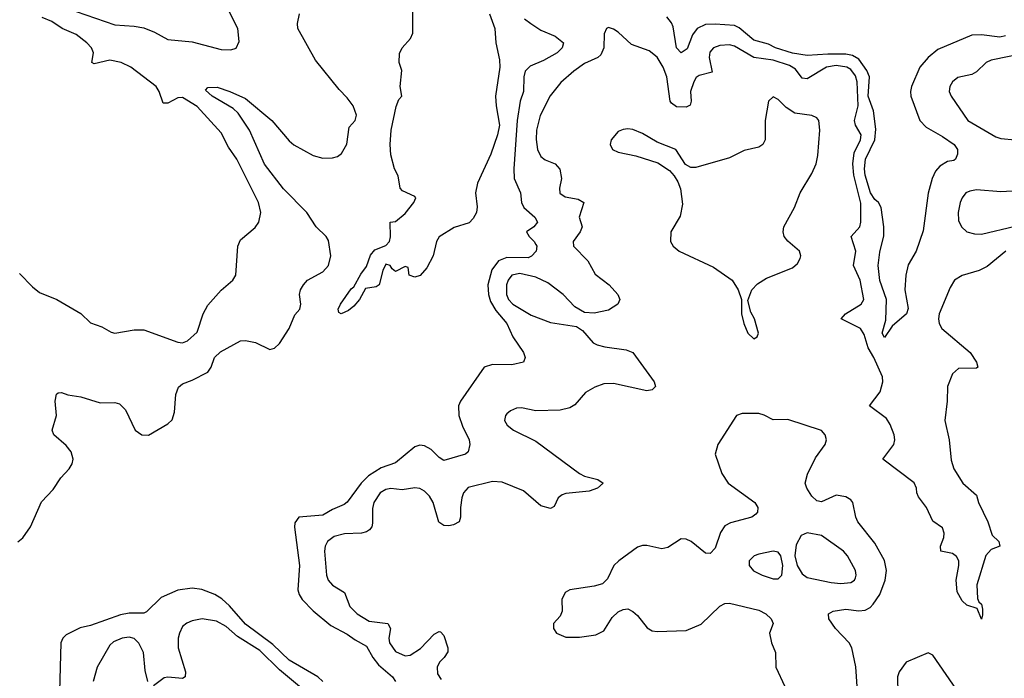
# Model space of a CAD drawing. Header units: inches. Extents: x 1552611 to 1694776, y 811966 to 917215.
# Tile 524 of 549: x 1674257 to 1678325, y 902604 to 905326. Entities that reach past the tile are written whole.
import ezdxf

# ---------------------------------------------------------------- set-up
doc = ezdxf.new("R2010")
doc.units = ezdxf.units.IN
doc.header["$MEASUREMENT"] = 0
doc.layers.add('B6970', color=7, linetype='Continuous')

msp = doc.modelspace()

# ---------------------------------------------------------------- linework, layer by layer
at = {"layer": 'B6970', "color": 5}
for points, elevation in [([(1674490, 905359.7), (1674650, 905305.1), (1674730, 905300.1), (1674770, 905292.4), (1674814.6, 905274.6), (1674870, 905244.4), (1674970, 905234.9), (1675090, 905202.6), (1675130, 905201.6), (1675151.2, 905208.8), (1675163.6, 905236.4), (1675158.7, 905290), (1675087.6, 905430)], 780), ([(1674250, 903167.6), (1674270, 903185.2), (1674301.4, 903230), (1674346.9, 903333.1), (1674395.5, 903384.5), (1674426.9, 903433.1), (1674462, 903470), (1674474, 903490), (1674478.8, 903510), (1674470, 903539.6), (1674450, 903566.6), (1674398.7, 903610), (1674391.5, 903630), (1674409.7, 903690), (1674403.5, 903750), (1674410, 903778), (1674416.5, 903783.5), (1674430, 903785.5), (1674456.2, 903776.2), (1674510, 903767.4), (1674590, 903742.6), (1674650, 903743.6), (1674670, 903738.9), (1674694, 903714), (1674734.9, 903630), (1674762, 903610), (1674790, 903608.5), (1674870, 903656.3), (1674887.6, 903672.4), (1674896.6, 903703.4), (1674902.6, 903777.4), (1674912.8, 903807.2), (1674930, 903821.1), (1674970, 903836.1), (1675034.3, 903870), (1675048.7, 903890), (1675062.4, 903930), (1675086.8, 903953.2), (1675170, 903998.7), (1675190, 904000.6), (1675231.6, 903991.6), (1675290, 903963.3), (1675310, 903968.4), (1675330, 903987.3), (1675369.9, 904050), (1675394.3, 904105.7), (1675414.8, 904130), (1675418.9, 904150), (1675412.7, 904190), (1675417.2, 904210), (1675429.2, 904230), (1675446, 904250), (1675510, 904284.6), (1675533.5, 904310), (1675542.4, 904350), (1675533.3, 904413.3), (1675523.1, 904430), (1675481.5, 904470), (1675443.4, 904530), (1675346.8, 904626.8), (1675268.8, 904728.8), (1675207.3, 904870), (1675160, 904940), (1675139.1, 904959.1), (1675052.8, 905010), (1675024.5, 905035.5), (1675034, 905046), (1675072.9, 905047.1), (1675125.3, 905030), (1675190, 905000.5), (1675298.5, 904910), (1675370, 904825.8), (1675390, 904809.4), (1675470, 904765.3), (1675510, 904754), (1675550, 904754.9), (1675570, 904760.5), (1675586.6, 904773.4), (1675608.6, 904811.4), (1675617.8, 904882.2), (1675642.9, 904910), (1675648, 904932), (1675634.6, 904970), (1675610, 905004), (1675577.6, 905037.6), (1675479, 905159), (1675406.6, 905290), (1675405.1, 905310), (1675413.3, 905350)], 760), ([(1674257.1, 904277.1), (1674310, 904222), (1674338.7, 904198.7), (1674410.2, 904170.2), (1674510, 904111.5), (1674550, 904073.1), (1674596.5, 904056.5), (1674635.1, 904035.1), (1674650.4, 904030.4), (1674730, 904044.6), (1674770, 904043.7), (1674910, 903993.4), (1674930, 903990.7), (1674950, 903998.8), (1674990, 904034), (1675014.7, 904110), (1675034.1, 904145.9), (1675090, 904208.7), (1675137.6, 904250), (1675149.7, 904270), (1675158.7, 904390), (1675170, 904415.8), (1675230, 904467), (1675245.4, 904490), (1675252.9, 904530), (1675243.7, 904570), (1675154.5, 904750), (1675119.8, 904799.8), (1675090, 904858.3), (1674990, 904967.3), (1674930, 905005.2), (1674910, 905004), (1674870, 904980.7), (1674850, 904981), (1674833.8, 905030), (1674820.7, 905050), (1674716.4, 905130), (1674677.2, 905150), (1674630, 905158.9), (1674564.5, 905144.5), (1674555.6, 905150), (1674562.8, 905190), (1674554.2, 905210), (1674535.4, 905230), (1674490, 905265), (1674433, 905290), (1674390, 905318.2), (1674350, 905335.6)], 780), ([(1676197.8, 905350), (1676220.2, 905290), (1676224.9, 905230), (1676240, 905160), (1676240.2, 905130), (1676222.8, 905010), (1676225, 904970), (1676238.7, 904890), (1676230.7, 904850), (1676203.9, 904770), (1676148.7, 904650), (1676140.3, 904610), (1676147.3, 904552.7), (1676144, 904530), (1676130, 904504), (1676113.8, 904486.2), (1676052.5, 904467.5), (1675990, 904428.7), (1675978.8, 904410), (1675964.7, 904350), (1675939.8, 904300.2), (1675911.1, 904268.9), (1675890, 904262), (1675866, 904270), (1675862, 904302), (1675850, 904306), (1675810, 904286), (1675796.4, 904296.4), (1675788, 904310), (1675770, 904316), (1675757.3, 904290), (1675742, 904230), (1675730, 904222), (1675685.5, 904214.5), (1675661, 904170), (1675637.6, 904142.4), (1675615.8, 904124.2), (1675586, 904110), (1675575.3, 904115.3), (1675573.2, 904130), (1675582, 904150), (1675626.6, 904213.4), (1675637.6, 904222.4), (1675666, 904274), (1675690, 904306.8), (1675707, 904353), (1675724.8, 904375.2), (1675770, 904393.4), (1675784.5, 904410), (1675789, 904429), (1675788, 904490), (1675810, 904492), (1675850, 904524.9), (1675885.2, 904570), (1675893.6, 904590), (1675890, 904596), (1675839, 904619), (1675829.3, 904629.3), (1675820.9, 904680.9), (1675806, 904710), (1675790, 904768), (1675787.2, 904810), (1675791.8, 904870), (1675812.9, 904967.1), (1675824, 904996), (1675835.3, 905010), (1675828.7, 905050), (1675836, 905116), (1675825.2, 905150), (1675826.8, 905186.8), (1675838, 905210), (1675871.2, 905248.8), (1675882, 905270), (1675881.7, 905370)], 740), ([(1678330, 905259.8), (1678306.2, 905253.8), (1678230, 905263.1), (1678190, 905262.2), (1678050, 905203.2), (1678010, 905170.6), (1677975.7, 905130), (1677941.9, 905050), (1677936.8, 905030), (1677938.4, 905010), (1677975.9, 904910), (1678001.8, 904881.8), (1678070, 904844.1), (1678117.1, 904810), (1678131, 904790), (1678130.9, 904770.9), (1678122.8, 904750), (1678115.8, 904744.2), (1678090, 904739.7), (1678058.7, 904721.3), (1678040.4, 904699.6), (1678026.2, 904670), (1678010.1, 904609.9), (1677990, 904454), (1677961.1, 904370), (1677926.9, 904313.1), (1677917.8, 904270), (1677914.3, 904210), (1677927.4, 904132.6), (1677920.3, 904110), (1677861, 904059), (1677830, 904012.7), (1677819.6, 904030), (1677835.3, 904084.7), (1677838, 904170), (1677810, 904248.7), (1677803.8, 904310), (1677810, 904364.7), (1677826.5, 904433.5), (1677826.7, 904470), (1677816.4, 904550), (1677805.4, 904570), (1677790, 904583.6), (1677772.2, 904610), (1677750, 904683.5), (1677747.3, 904710), (1677751.8, 904750), (1677789.9, 904830), (1677793.8, 904873.8), (1677784.2, 904950), (1677762.9, 905010), (1677768.3, 905090), (1677756.9, 905116.9), (1677723.1, 905163.1), (1677697.7, 905177.7), (1677670, 905183.3), (1677595.7, 905184.3), (1677510, 905178), (1677450, 905188.4), (1677379, 905210), (1677350, 905225.8), (1677290, 905241.6), (1677230, 905293.2), (1677210, 905303), (1677130, 905308.5), (1677090, 905306), (1677056.1, 905290), (1677036.5, 905263.5), (1677014.2, 905205.8), (1676990, 905188.7), (1676970, 905209.6), (1676956.2, 905296.2), (1676950, 905313.3), (1676930, 905338.3)], 760), ([(1676342.6, 905330), (1676369.1, 905310), (1676410, 905283.7), (1676470, 905258), (1676504.2, 905230), (1676498.8, 905210), (1676477.6, 905190), (1676421.7, 905158.3), (1676365.9, 905134.1), (1676345.9, 905114.1), (1676339.8, 905090), (1676338.3, 905030), (1676325.4, 904990), (1676313, 904910), (1676298, 904710), (1676299.5, 904670), (1676326, 904610), (1676330.2, 904570), (1676339.4, 904550), (1676385, 904510), (1676396.9, 904490), (1676381.7, 904470), (1676350.4, 904450), (1676361.3, 904430), (1676382.9, 904410), (1676390, 904397), (1676393.5, 904390), (1676391.3, 904370), (1676371.6, 904348.4), (1676358, 904342), (1676270, 904343.4), (1676234.8, 904330), (1676207.2, 904292.8), (1676191.2, 904230), (1676193.8, 904190), (1676201.8, 904161.8), (1676223.8, 904123.7), (1676270.1, 904070), (1676295, 904015), (1676338, 903950), (1676344.9, 903930), (1676338.8, 903910), (1676290, 903899.3), (1676210, 903901.6), (1676176, 903890), (1676078.8, 903750), (1676070.1, 903729.9), (1676070.8, 903690), (1676085.9, 903645.9), (1676114, 903590), (1676116.3, 903570), (1676110, 903540.7), (1676099.3, 903530), (1676010, 903503.6), (1675990, 903516.9), (1675957.4, 903550), (1675930, 903565.3), (1675910, 903567.3), (1675890, 903560.6), (1675810, 903494.5), (1675750, 903473.8), (1675698.5, 903441.5), (1675667.3, 903410), (1675610, 903332), (1675598, 903322), (1675550, 903302.2), (1675510, 903278.4), (1675410.1, 903269.9), (1675394, 903246), (1675392, 903228), (1675413.5, 903070), (1675406.4, 902970), (1675412.2, 902950), (1675424.8, 902930), (1675470, 902883.2), (1675542.7, 902822.7), (1675610, 902786.7), (1675642.5, 902762.5), (1675690, 902736.2), (1675716.2, 902690), (1675740, 902660), (1675797.4, 902610), (1675810.2, 902590)], 760), ([(1678330.9, 904370), (1678254.5, 904305.5), (1678221.3, 904290), (1678150.7, 904269.3), (1678119, 904250), (1678100.4, 904219.6), (1678056.2, 904110), (1678053, 904090), (1678055.5, 904070), (1678066.3, 904050), (1678183.9, 903950), (1678210.3, 903910), (1678214.8, 903890), (1678210, 903886), (1678135.1, 903884.9), (1678110, 903862.7), (1678090.2, 903809.8), (1678088.3, 903750), (1678078.6, 903670), (1678097.5, 903590), (1678104.9, 903504.9), (1678116.2, 903470), (1678153.7, 903410), (1678210, 903360.3), (1678218.5, 903330), (1678256.3, 903250), (1678275, 903195), (1678302.6, 903170), (1678305.5, 903150), (1678270, 903136.5), (1678248.2, 903111.8), (1678210.6, 902990), (1678214.3, 902934.3), (1678219.9, 902919.9), (1678230.2, 902910), (1678234.9, 902890), (1678235.2, 902864.8), (1678230, 902848), (1678212.9, 902892.9), (1678170, 902906.6), (1678150, 902923.9), (1678130, 902961.6), (1678125.4, 903010), (1678137.5, 903070), (1678136.5, 903090), (1678127.3, 903107.3), (1678110, 903119.8), (1678062.7, 903130), (1678060.5, 903150), (1678074.6, 903185.4), (1678076.6, 903203.4), (1678070, 903225.6), (1678030, 903253.5), (1678003.4, 903310), (1677970, 903354), (1677963.2, 903370), (1677962.1, 903390), (1677951.7, 903411.7), (1677822.2, 903510), (1677868.1, 903570), (1677873, 903590), (1677869.1, 903610), (1677853.3, 903653.3), (1677837.7, 903677.7), (1677767.8, 903730), (1677811.9, 903788.1), (1677823.2, 903830), (1677822.1, 903850), (1677785.6, 903930), (1677762, 903970), (1677745.1, 904025.1), (1677730.8, 904050), (1677651.1, 904090), (1677668.9, 904110), (1677733.7, 904150), (1677745, 904170), (1677729.9, 904249.9), (1677701.6, 904310), (1677711.9, 904370), (1677692.4, 904430), (1677727.3, 904470), (1677731.7, 904490), (1677731.9, 904568.1), (1677703.4, 904683.4), (1677699.6, 904730), (1677704.4, 904775.6), (1677730.9, 904830), (1677732.7, 904850), (1677710.3, 904890), (1677706.1, 904910), (1677720.8, 904970), (1677717.5, 905070), (1677710, 905094), (1677690, 905120.1), (1677674.5, 905130), (1677630, 905136.9), (1677589.5, 905130), (1677510, 905081.6), (1677490, 905084), (1677461.6, 905121.5), (1677436.8, 905136.8), (1677370, 905159.1), (1677290, 905169.6), (1677210, 905216.9), (1677190, 905222.2), (1677150, 905219.9), (1677123.2, 905210), (1677107.9, 905192.1), (1677105.6, 905170), (1677117.8, 905110), (1677063.8, 905096.2), (1677052.1, 905087.9), (1677041.6, 905070), (1677028.9, 905030), (1677030.8, 904989.2), (1677027, 904973), (1677010, 904965.4), (1676970, 904966.8), (1676950, 904980.6), (1676945, 904990), (1676930.3, 905090), (1676915.5, 905130), (1676890, 905171.7), (1676858.1, 905198.1), (1676784, 905224), (1676730, 905274.7), (1676710, 905287.3), (1676690, 905294.5), (1676681, 905290), (1676672.2, 905267.8), (1676671, 905210), (1676658.4, 905181.6), (1676645.3, 905170), (1676590, 905145.4), (1676546, 905114), (1676492.9, 905067.1), (1676448.9, 905011.1), (1676406.7, 904930), (1676391.6, 904870), (1676390.7, 904830.7), (1676396.6, 904790), (1676410, 904761.5), (1676427.4, 904747.4), (1676470, 904731), (1676488.6, 904708.6), (1676495.7, 904670), (1676487.8, 904630), (1676488.8, 904608.8), (1676510, 904594.7), (1676564.2, 904584.2), (1676587.6, 904570), (1676568.1, 904510), (1676580.7, 904470), (1676572.5, 904450), (1676544, 904410), (1676545.3, 904390), (1676603.9, 904330), (1676634.8, 904274.8), (1676692.8, 904230), (1676728.8, 904190), (1676737, 904170), (1676728.5, 904150), (1676690, 904125.7), (1676630, 904113.3), (1676590, 904116.5), (1676550, 904139.2), (1676501.9, 904190), (1676438.5, 904238.5), (1676390, 904261.5), (1676322.8, 904277.2), (1676290, 904270.4), (1676275.2, 904250), (1676268.3, 904230), (1676268.4, 904190), (1676276.6, 904170), (1676294.8, 904150), (1676370, 904105.2), (1676450, 904075.1), (1676557.7, 904057.7), (1676581.6, 904041.6), (1676626.7, 903990), (1676642.6, 903982.6), (1676674.1, 903974.1), (1676762.3, 903962.3), (1676790.8, 903950.8), (1676877.6, 903830), (1676883.8, 903810), (1676870, 903796.2), (1676847.4, 903792.6), (1676710, 903823.1), (1676670, 903820.7), (1676633.2, 903806.8), (1676595, 903785), (1676550, 903733.8), (1676530, 903721.6), (1676490, 903712.4), (1676390, 903709.8), (1676330, 903721.7), (1676310, 903721.1), (1676284.9, 903710), (1676270, 903697), (1676263.8, 903690), (1676260.4, 903670), (1676270.4, 903650), (1676297.6, 903630), (1676390, 903584.3), (1676570, 903451), (1676590, 903439.7), (1676645.8, 903425.8), (1676668.2, 903410), (1676644.2, 903390), (1676610, 903377.4), (1676512.9, 903367.2), (1676498, 903362), (1676481.3, 903350), (1676465.8, 903314.2), (1676450, 903306.3), (1676410, 903317.2), (1676338.4, 903378.4), (1676250, 903414.7), (1676210, 903417), (1676110, 903392.2), (1676090.1, 903369.9), (1676083.4, 903350), (1676077.6, 903310), (1676078.9, 903270), (1676072.8, 903250), (1676050, 903237.9), (1676030, 903234.5), (1676010, 903236), (1675988.8, 903248.8), (1675965.3, 903330), (1675950, 903357.4), (1675930, 903377.4), (1675910, 903387.9), (1675890, 903390.8), (1675837.7, 903382.3), (1675790, 903387.8), (1675770, 903385), (1675745.9, 903370), (1675719.8, 903330), (1675714.2, 903305.8), (1675715, 903245), (1675712.1, 903230), (1675701.8, 903218.2), (1675690.4, 903209.6), (1675670, 903204.5), (1675599.2, 903200.8), (1675557.1, 903190), (1675529.1, 903170), (1675519.6, 903150), (1675516.5, 903130), (1675525, 903030), (1675531.3, 903010), (1675549.5, 902989.5), (1675598.6, 902958.6), (1675620.5, 902900.5), (1675651.8, 902870), (1675700.5, 902840.5), (1675778, 902830), (1675789.5, 902810), (1675782.7, 902770), (1675784.5, 902750), (1675810, 902714.7), (1675850, 902696.6), (1675870, 902699.2), (1675913.4, 902726.6), (1675970, 902785.8), (1675990, 902797.4), (1675995.6, 902795.6), (1676010, 902780.7), (1676025.6, 902730), (1676026.1, 902713.9), (1676011.4, 902690), (1675991.3, 902670), (1675981.4, 902650), (1675983, 902623), (1675998.9, 902598.9)], 780), ([(1678419.1, 905190), (1678270, 905159.3), (1678250, 905149.9), (1678210, 905111.3), (1678190, 905099.9), (1678133.3, 905086.7), (1678111, 905069), (1678100.3, 905050), (1678097.3, 905030), (1678105, 905010), (1678173.4, 904910), (1678290, 904842.5), (1678310, 904834.8), (1678370.1, 904830.1)], 780), ([(1678430, 904621.2), (1678310, 904614.9), (1678210, 904623.1), (1678181.8, 904618.2), (1678165.3, 904610), (1678150.2, 904590), (1678142.3, 904570), (1678134.7, 904530), (1678135.9, 904495.9), (1678147.4, 904470), (1678170.4, 904450), (1678201.5, 904441.5), (1678230, 904439.8), (1678370, 904473.4)], 780), ([(1677721.7, 902490), (1677711.2, 902651.2), (1677695.2, 902730), (1677683.2, 902750), (1677626.9, 902810), (1677599.8, 902850), (1677599.1, 902870), (1677618.2, 902881.8), (1677670, 902889.4), (1677723.3, 902883.3), (1677750, 902885.6), (1677770, 902896.4), (1677783.6, 902910), (1677811.1, 902950), (1677832.4, 903010), (1677837.6, 903050), (1677830, 903091.1), (1677790, 903162), (1677720.2, 903250), (1677711, 903270), (1677699, 903330), (1677690, 903342), (1677670, 903354.4), (1677630, 903360.7), (1677570, 903334), (1677550, 903337.7), (1677530, 903357.3), (1677508.9, 903390), (1677502.6, 903410), (1677512.1, 903447.9), (1677545.1, 903514.9), (1677585.3, 903570), (1677589.8, 903590), (1677584.6, 903610), (1677570, 903627.7), (1677430, 903673.5), (1677370, 903671.8), (1677332.2, 903692.2), (1677310, 903698.5), (1677241.8, 903698.2), (1677218.4, 903690), (1677141.1, 903570), (1677130.3, 903530), (1677158.3, 903450), (1677183.6, 903410), (1677294.7, 903330), (1677306.9, 903310), (1677305.3, 903290), (1677297.9, 903282.1), (1677282.4, 903270), (1677193.1, 903246.9), (1677170, 903233.7), (1677152.8, 903207.2), (1677130, 903142.2), (1677110, 903119.8), (1677090, 903121.7), (1677030.7, 903170), (1677010, 903178.7), (1676990, 903179.9), (1676935.1, 903144.9), (1676910, 903138.7), (1676847.7, 903152.3), (1676830, 903153.3), (1676810, 903145.5), (1676732.6, 903090), (1676712.3, 903070), (1676685.4, 903014.6), (1676665.4, 902994.6), (1676630, 902984.1), (1676530.2, 902969.8), (1676510, 902958.4), (1676497, 902930), (1676498.6, 902881.4), (1676490, 902860.9), (1676463, 902830), (1676463, 902810), (1676474.8, 902790), (1676513.5, 902773.5), (1676570, 902773.8), (1676636.8, 902783.2), (1676670, 902800.3), (1676704.7, 902855.3), (1676730, 902878), (1676750, 902888), (1676770, 902890.5), (1676790, 902880.5), (1676810, 902863.1), (1676850, 902813.1), (1676870, 902800.2), (1676890, 902797.2), (1677010, 902802.1), (1677072.9, 902827.1), (1677150, 902902.2), (1677170, 902913), (1677190, 902914.6), (1677310, 902885.8), (1677338.9, 902870), (1677361.7, 902850), (1677370.3, 902830), (1677354.9, 902790), (1677362.8, 902750), (1677379.6, 902710), (1677380.2, 902650), (1677417.7, 902570)], 820), ([(1675509.1, 902590), (1675489.6, 902609.6), (1675370, 902678.3), (1675303, 902743), (1675190, 902828), (1675123.9, 902903.9), (1675092.4, 902932.4), (1675063.5, 902950), (1675010, 902971.4), (1674970, 902976.6), (1674910, 902968.7), (1674842.1, 902937.9), (1674781.8, 902878.2), (1674770, 902873.7), (1674710, 902873.3), (1674674.4, 902865.6), (1674550, 902822.8), (1674507.3, 902812.7), (1674450, 902783.5), (1674435.8, 902770), (1674427.1, 902750), (1674421.9, 902550)], 760), ([(1675413.5, 902570), (1675330, 902639.3), (1675250, 902718.9), (1675157.3, 902777.3), (1675110, 902818.1), (1675070, 902840.2), (1675010.9, 902849.1), (1674970, 902841.6), (1674947.5, 902832.5), (1674930, 902817.4), (1674917.1, 902790), (1674911.5, 902770), (1674911.4, 902730), (1674942.6, 902630), (1674940.3, 902610), (1674930, 902603.1), (1674870, 902608.6), (1674854.8, 902605.2), (1674810, 902572.8)], 780), ([(1674786.9, 902590), (1674775.9, 902635.9), (1674768.4, 902710), (1674750, 902748.8), (1674730, 902769), (1674710, 902774.5), (1674680.4, 902770), (1674645.5, 902754.5), (1674630, 902740.9), (1674577.2, 902650), (1674561, 902590)], 780), ([(1678139.7, 902539.7), (1678030, 902699.1), (1678010, 902709.7), (1677918.6, 902670), (1677890, 902630.8), (1677883.6, 902610), (1677886.6, 902470)], 820)]:
    msp.add_lwpolyline(points, dxfattribs=dict(at, elevation=elevation))
for points, elevation in [([(1677370, 905007.1), (1677350, 904989), (1677336.5, 904910), (1677336.5, 904830), (1677326.7, 904810), (1677310, 904799.2), (1677250, 904785), (1677190, 904755), (1677050, 904715.3), (1677030, 904716), (1677007.6, 904727.6), (1676968.3, 904790), (1676890, 904820.6), (1676830, 904856.2), (1676790, 904871.8), (1676770, 904874.8), (1676750, 904873.1), (1676730, 904864.4), (1676701.3, 904830), (1676696.9, 904810), (1676706.5, 904790), (1676730, 904778.2), (1676803.1, 904763.1), (1676894, 904734), (1676942.3, 904702.3), (1676961.2, 904681.2), (1676976.3, 904656.3), (1676986.6, 904626.6), (1676996, 904564), (1676985.3, 904514.7), (1676946.7, 904450), (1676945.5, 904410), (1676956.9, 904390), (1676981.7, 904370), (1677123.6, 904303.6), (1677200.2, 904250), (1677225.5, 904210), (1677239.1, 904170), (1677239.1, 904110), (1677248, 904070), (1677264.9, 904030), (1677290, 904007.3), (1677304, 904016), (1677309, 904031), (1677293.3, 904090), (1677277.6, 904117.6), (1677265.2, 904165.2), (1677281.1, 904210), (1677305.5, 904234.5), (1677342.2, 904257.8), (1677450, 904300.9), (1677470, 904318), (1677481.1, 904338.9), (1677484.1, 904350), (1677478.4, 904370), (1677430.4, 904410.4), (1677415.8, 904430), (1677411.4, 904450), (1677414.6, 904470), (1677458.3, 904550), (1677480.9, 904610), (1677529.1, 904690), (1677547.9, 904730), (1677554.6, 904765.4), (1677562.1, 904870), (1677559.1, 904910), (1677550, 904921.2), (1677530, 904929.9), (1677459.4, 904939.4), (1677423.7, 904963.7), (1677390, 904997.1)], 820), ([(1677510, 903204.8), (1677486.1, 903193.9), (1677464.7, 903155.3), (1677459.8, 903110), (1677469.5, 903069.5), (1677490, 903035.2), (1677510, 903020.2), (1677610, 903000.6), (1677650, 902996), (1677690, 903000.2), (1677706, 903010), (1677710, 903018.8), (1677713.3, 903030), (1677709.7, 903050), (1677677.6, 903110), (1677660.4, 903130), (1677570, 903194.8)], 840), ([(1677370, 903129.7), (1677310, 903116.8), (1677290.7, 903110), (1677270.5, 903090), (1677270.4, 903070), (1677288.2, 903048.2), (1677324.9, 903030), (1677370, 903015.2), (1677390, 903015.3), (1677405.7, 903030), (1677409.8, 903070), (1677401, 903110), (1677390, 903124.7)], 840)]:
    msp.add_lwpolyline(points, close=True, dxfattribs=dict(at, elevation=elevation))

doc.saveas('drawing.dxf')
